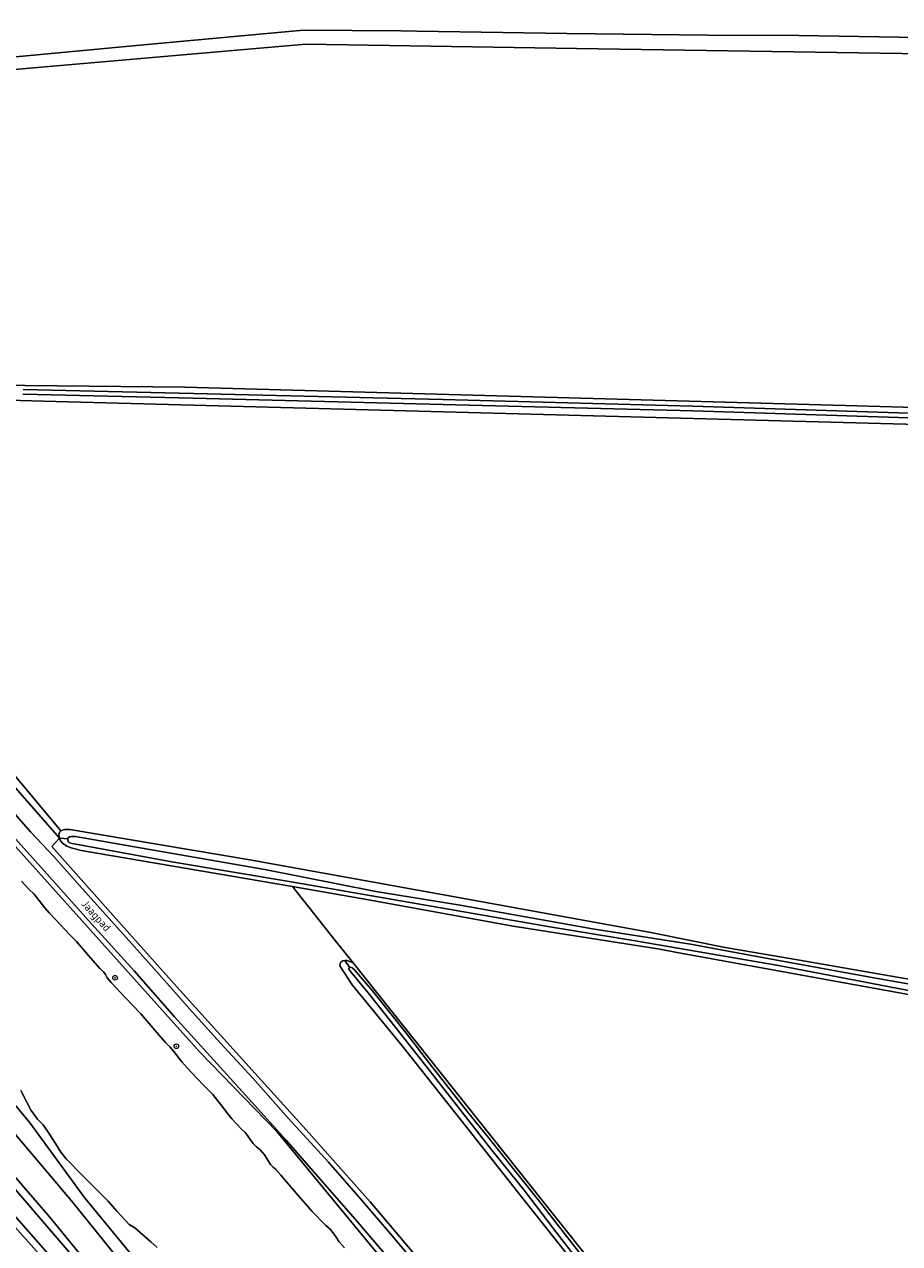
# Model space of a CAD drawing. Header units: metres. Extents: x 152610 to 160096, y 456114 to 462495.
# Tile 885 of 938: x 158071 to 158220, y 461864 to 462071. Entities that reach past the tile are written whole.
import ezdxf
from ezdxf.enums import TextEntityAlignment as Align

# ---------------------------------------------------------------- set-up
doc = ezdxf.new("R2010")
doc.units = ezdxf.units.M
doc.header["$LTSCALE"] = 0.5
doc.layers.get('0').update_dxf_attribs({"linetype": 'CONTINUOUS'})
for name, color, linetype, lineweight in [('B-PV-GR-BEPLANTING_CULTUUR_BOSPLANTSOEN-GV', 251, 'CONTINUOUS', 18), ('B-PV-GR-BOOM-S', 251, 'CONTINUOUS', 25), ('B-PV-GR-BOS_LOOF-GV', 251, 'CONTINUOUS', 13), ('B-PV-GR-GRAS-GV', 251, 'CONTINUOUS', 13), ('B-PV-GR-GROENVOORZIENING-GV', 251, 'CONTINUOUS', 18), ('B-PV-GR-HAAG-GV', 251, 'CONTINUOUS', 13), ('B-PV-GW-TALUD_KRUIN-G', 251, 'CONTINUOUS', 18), ('B-PV-IE-TERREINAFSCHEIDING_KUNSTMATIG_HEKWERK-G', 251, 'IE-TERREINAFSCHEIDING_KUNSTMATIG-SO', 18), ('B-PV-OG-TERREIN_BEGROEID-GV', 251, 'CONTINUOUS', 18), ('B-PV-OG-TERREIN_OEVER-GV', 251, 'CONTINUOUS', 18), ('B-PV-OG-TOPOGRAFIE-T18', 1, 'CONTINUOUS', 18), ('B-PV-OG-WATER_SLOOT-GV', 251, 'CONTINUOUS', 18), ('B-PV-VH-GESLOTENVERHARDING_ASFALT-GV', 251, 'CONTINUOUS', 18), ('B-PV-VH-ONVERHARD_ZAND-GV', 251, 'CONTINUOUS', 18), ('B-PV-VH-OPENVERHARDING_BETONSTRAATSTEEN-GV', 251, 'CONTINUOUS', 18)]:
    doc.layers.add(name, color=color, linetype=linetype, lineweight=lineweight)
doc.styles.add('NLCS-ISO', font='NLCS-ISO.ttf')
doc.styles.add('NLCS-ISO-M750-T18', font='NLCS-ISO.ttf', dxfattribs={"height": 1.35})
doc.linetypes.add('IE-TERREINAFSCHEIDING_KUNSTMATIG-SO', pattern='A,4,[82,NLCS.SHX,S=0.75,R=90,X=0,Y=0],4,-2', length=10)

# ---------------------------------------------------------------- blocks, each defined once
blk = doc.blocks.new('SGR-BOOM_GBKN-SO')
at = {"linetype": 'ByBlock', "lineweight": 18}
h = blk.add_hatch(color=0, dxfattribs=at)
h.dxf.hatch_style = 1
edge = h.paths.add_edge_path()
edge.add_arc((0, 0), 0.25, 0, 360)
at = {"color": 0, "linetype": 'ByBlock', "lineweight": 18}
for radius in [2, 0.25]:
    blk.add_circle((0, 0), radius, dxfattribs=at)
at = {"color": 0, "linetype": 'ByBlock', "lineweight": 18, "style": 'NLCS-ISO'}
blk.add_attdef('SOORT', (2.5, 0), '', height=1.5, dxfattribs=at)

msp = doc.modelspace()

# ---------------------------------------------------------------- linework, layer by layer
at = {"layer": 'B-PV-GR-BEPLANTING_CULTUUR_BOSPLANTSOEN-GV', "flags": 128}
for points in [[(158102.192, 461842.304), (158079.127, 461870.899), (158059.93, 461893.565), (158040.269, 461916.046), (158022.992, 461936.631), (158008.124, 461954.277), (158000, 461963.785), (157996.842, 461967.471), (157983.405, 461982.761), (157979.462, 461986.536), (157970.583, 461994.253), (157975.762, 461984.024), (157979.003, 461980.338), (157993.114, 461963.723), (158000, 461955.341), (158018.194, 461933.902), (158036.55, 461912.71), (158056.335, 461890.298), (158075.374, 461868.195), (158093.631, 461845.89)], [(158059.93, 461893.565), (158079.127, 461870.899), (158102.192, 461842.304)], [(158096.206, 461853.374), (158081.277, 461871.554), (158072.093, 461884.119), (158063.443, 461894.545)]]:
    msp.add_lwpolyline(points, dxfattribs=at)
at = {"layer": 'B-PV-GR-BOS_LOOF-GV', "flags": 128}
msp.add_lwpolyline([(158166.933, 461857.2), (158155.752, 461871.295), (158146.252, 461883.391), (158135.279, 461897.219), (158126.778, 461907.62), (158124.703, 461910.826), (158124.722, 461911.14), (158124.847, 461911.443), (158125.168, 461911.679), (158125.513, 461911.708), (158125.935, 461911.742), (158126.943, 461911.33), (158123.907, 461915.144), (158116.629, 461924.291), (158080.769, 461930.412), (158079.052, 461930.822), (158078.346, 461931.121), (158077.582, 461931.634), (158077.162, 461932.205), (158077.102, 461932.492), (158075.801, 461931.056), (158086.193, 461919.361), (158097.508, 461906.685), (158110.297, 461892.549), (158119.464, 461882.431), (158129.832, 461870.778), (158140.677, 461857.895)], dxfattribs=at)
at = {"layer": 'B-PV-GR-GRAS-GV', "flags": 128}
for points in [[(158223.777, 462065.637), (158164.866, 462066.556), (158118.89, 462067.274), (158065.486, 462062.649), (158060.947, 462061.394), (158060.286, 462063.394), (158065.398, 462064.758), (158090.164, 462067.054), (158112.889, 462069.161), (158118.484, 462069.68), (158135.052, 462069.537), (158137.756, 462069.514), (158163.208, 462069.109), (158187.127, 462068.813), (158202.579, 462068.749), (158219.565, 462068.469), (158240.864, 462067.703)], [(158043.188, 462009.475), (158071.248, 462009.336), (158098.361, 462009.057), (158212.522, 462005.891), (158364.74, 462001.448)], [(158324.726, 462000), (158074.366, 462006.688), (158060.421, 462007.06)], [(158062.091, 461951.945), (158077.339, 461933.76), (158077.951, 461933.966), (158078.829, 461933.945), (158109.412, 461928.813), (158146.057, 461922.173), (158177.487, 461916.45), (158190.115, 461913.938), (158202.696, 461911.768), (158225.78, 461907.787)], [(158242.706, 461902.067), (158181.604, 461913.158), (158178.988, 461913.646), (158154.117, 461917.571), (158130.508, 461921.835), (158116.629, 461924.291), (158123.907, 461915.144), (158126.943, 461911.33), (158294.313, 461701.002)]]:
    msp.add_lwpolyline(points, dxfattribs=at)
at = {"layer": 'B-PV-GR-GROENVOORZIENING-GV', "flags": 128}
msp.add_lwpolyline([(158058.05, 461954.173), (158077.102, 461932.492), (158076.998, 461932.989), (158077.1, 461933.499), (158077.339, 461933.76), (158062.091, 461951.945)], dxfattribs=at)
at = {"layer": 'B-PV-GR-HAAG-GV', "flags": 128}
msp.add_lwpolyline([(158058.05, 461954.173), (158077.102, 461932.492), (158076.998, 461932.989), (158077.1, 461933.499), (158077.339, 461933.76), (158062.091, 461951.945)], dxfattribs=at)
at = {"layer": 'B-PV-GW-TALUD_KRUIN-G', "flags": 128}
msp.add_lwpolyline([(157970.583, 461994.253), (157979.462, 461986.536), (157983.405, 461982.761), (157996.842, 461967.471), (158000, 461963.785), (158008.124, 461954.277), (158022.992, 461936.631), (158040.269, 461916.046), (158059.93, 461893.565), (158079.127, 461870.899), (158102.192, 461842.304), (158113.292, 461828.694), (158135.3, 461802.41), (158175.801, 461750), (158251.787, 461651.666)], dxfattribs=at)
at = {"layer": 'B-PV-IE-TERREINAFSCHEIDING_KUNSTMATIG_HEKWERK-G', "flags": 128}
msp.add_lwpolyline([(158075.801, 461931.056), (158086.193, 461919.362), (158097.508, 461906.685), (158110.296, 461892.549), (158119.464, 461882.431), (158129.831, 461870.778), (158140.677, 461857.895), (158149.107, 461847.333), (158157.802, 461836.392), (158166.758, 461825.057), (158175.886, 461813.591), (158184.286, 461803.007), (158193.448, 461791.232), (158202.115, 461780.581), (158211.846, 461768.271), (158220.228, 461757.55), (158229.562, 461745.751), (158240.655, 461731.977), (158249.592, 461720.571), (158258.217, 461709.665), (158267.516, 461697.949), (158276.869, 461686.465), (158285.89, 461674.947), (158289.629, 461670.442), (158293.405, 461666.276), (158296.62, 461663.12), (158300.544, 461659.144), (158304.038, 461656.094), (158307.781, 461652.884), (158312.862, 461648.459), (158316.553, 461645.581), (158320.948, 461642.262), (158326.713, 461638.286), (158332.159, 461634.726), (158337.373, 461631.209), (158344.29, 461627.236), (158351.906, 461622.874), (158359.66, 461618.97), (158368.666, 461614.878), (158375.544, 461611.95), (158384.433, 461608.511), (158393.099, 461605.762), (158401.546, 461603.316), (158410.782, 461601.028), (158418.964, 461599.36), (158426.779, 461598.204), (158436.957, 461596.881)], dxfattribs=at)
at = {"layer": 'B-PV-OG-TERREIN_BEGROEID-GV', "flags": 128}
for points in [[(158140.677, 461857.895), (158129.832, 461870.778), (158119.464, 461882.431), (158110.297, 461892.549), (158097.508, 461906.685), (158086.193, 461919.361), (158075.801, 461931.056), (158077.102, 461932.492), (158058.05, 461954.173), (158043.193, 461971.769), (158029.021, 461988.141), (158018.5, 462000.014), (158010.726, 462007.551), (158000, 462017.357), (157992.842, 462023.924), (157987.771, 462028.75), (157975.523, 462037.66), (157962.94, 462045.952), (157952.142, 462052.42), (157939.486, 462059.118), (157928.992, 462064.256), (157926.275, 462065.307), (157915.841, 462069.34), (157898.93, 462074.972)], [(158063.193, 461938.23), (158086.77, 461911.933), (158100.95, 461896.124), (158113.986, 461882.672), (158129.636, 461863.665), (158142.673, 461848)], [(158137.742, 461855.544), (158127.665, 461867.369), (158115.499, 461881.253), (158106.036, 461891.752), (158096.638, 461902.167), (158089.786, 461909.987), (158082.039, 461918.522), (158075.441, 461925.879), (158063.723, 461938.895)], [(158068.299, 461937.955), (158072.193, 461933.553), (158076.144, 461929.398), (158080.482, 461924.456), (158083.908, 461920.582), (158088.424, 461915.606), (158093.622, 461909.803), (158099.614, 461902.998), (158104.443, 461897.7), (158109.903, 461891.719), (158115.951, 461884.913), (158122.742, 461877.503), (158128.168, 461871.245), (158133.304, 461865.321), (158138.111, 461859.584)], [(158093.631, 461845.89), (158075.374, 461868.195), (158056.335, 461890.298)], [(158075.562, 461861.467), (158060.199, 461878.821)], [(158064.275, 461878.95), (158079.411, 461861.418)], [(158069.043, 461867.006), (158073.613, 461861.893)], [(158073.613, 461861.893), (158069.043, 461867.006)]]:
    msp.add_lwpolyline(points, dxfattribs=at)
at = {"layer": 'B-PV-OG-TERREIN_OEVER-GV', "flags": 128}
for points in [[(158364.74, 462001.448), (158212.522, 462005.891), (158098.361, 462009.057), (158071.248, 462009.336), (158043.188, 462009.475)], [(158070.902, 462008.688), (158099.814, 462007.983), (158142.156, 462006.937), (158184.602, 462005.847), (158224.718, 462004.538)], [(158060.421, 462007.06), (158074.366, 462006.688), (158324.726, 462000)], [(158224.693, 462003.739), (158184.578, 462005.047), (158142.136, 462006.137), (158099.794, 462007.183), (158070.893, 462007.888)], [(158142.673, 461848), (158129.636, 461863.665), (158113.986, 461882.672), (158100.95, 461896.124), (158086.77, 461911.933), (158063.193, 461938.23)], [(158225.78, 461907.787), (158202.696, 461911.768), (158190.115, 461913.938), (158177.487, 461916.45), (158146.057, 461922.173), (158109.412, 461928.813), (158078.829, 461933.945), (158077.951, 461933.966), (158077.339, 461933.76), (158077.1, 461933.499), (158076.998, 461932.989), (158077.102, 461932.492), (158078.496, 461932.36), (158078.481, 461932.482), (158078.764, 461932.714), (158079.145, 461932.784), (158079.78, 461932.765), (158090.81, 461930.863), (158111.946, 461927.188), (158130.772, 461923.437), (158145.126, 461921.116), (158167.549, 461917.117), (158184.194, 461914.511), (158192.15, 461913.011), (158198.577, 461911.859), (158215.339, 461908.772), (158226.565, 461906.811)], [(158223.896, 461906.134), (158199.137, 461910.847), (158175.176, 461914.981), (158160.318, 461917.439), (158139.197, 461921.096), (158116.762, 461925.013), (158096.167, 461928.473), (158078.942, 461931.662), (158078.557, 461931.87), (158078.496, 461932.36), (158077.102, 461932.492), (158077.162, 461932.205), (158077.582, 461931.634), (158078.346, 461931.121), (158079.052, 461930.822), (158080.769, 461930.412), (158116.629, 461924.291), (158130.508, 461921.835), (158154.117, 461917.571), (158178.988, 461913.646), (158181.604, 461913.158), (158242.706, 461902.067)], [(158070.655, 461925.178), (158071.838, 461923.863), (158072.774, 461922.957), (158074.607, 461920.649), (158075.359, 461919.81), (158076.395, 461918.673), (158077.3, 461917.721), (158078.028, 461916.935), (158078.88, 461916.018), (158079.964, 461914.941), (158082.005, 461912.584), (158083.922, 461910.37), (158084.609, 461909.769), (158084.899, 461909.346), (158085.194, 461908.793), (158085.845, 461907.984), (158088.236, 461905.442), (158090.894, 461902.645), (158093.965, 461899.092), (158095.083, 461897.813), (158095.871, 461897.021), (158096.51, 461896.259), (158097.054, 461895.533), (158097.852, 461894.492), (158098.74, 461893.48), (158100.338, 461891.796), (158101.771, 461890.355), (158103.097, 461888.968), (158103.925, 461887.945), (158104.836, 461886.85), (158105.463, 461885.975), (158106.35, 461884.863), (158107.196, 461883.922), (158107.948, 461883.172), (158108.593, 461882.541), (158109.001, 461882.023), (158109.327, 461881.512), (158109.983, 461880.679), (158110.551, 461880.072), (158111.138, 461879.601), (158111.907, 461878.709), (158112.279, 461878.102), (158112.935, 461877.109), (158113.385, 461876.633), (158113.788, 461876.234), (158114.658, 461875.252), (158115.611, 461874.174), (158117.338, 461872.145), (158119.953, 461869.092), (158122.28, 461866.723), (158123.02, 461866.127), (158123.671, 461865.342), (158124.067, 461864.747), (158124.54, 461863.95), (158125.469, 461862.915)], [(158166.612, 461858.873), (158161.017, 461866.096), (158155.995, 461872.709), (158150.505, 461879.507), (158144.354, 461887.337), (158139.882, 461893.072), (158134.215, 461900.248), (158129.479, 461906.227), (158126.56, 461909.786), (158126.199, 461910.259), (158126.214, 461910.431), (158126.377, 461910.523), (158125.513, 461911.708), (158125.168, 461911.679), (158124.847, 461911.443), (158124.722, 461911.14), (158124.703, 461910.826), (158126.778, 461907.62), (158135.279, 461897.219), (158146.252, 461883.391), (158155.752, 461871.295), (158166.933, 461857.2)], [(158294.313, 461701.002), (158126.943, 461911.33), (158125.935, 461911.742), (158125.513, 461911.708), (158126.377, 461910.523), (158126.464, 461910.573), (158126.778, 461910.495), (158127.181, 461910.143), (158130.249, 461906.561), (158135.993, 461899.337), (158139.722, 461894.441), (158146.339, 461886.052), (158149.802, 461881.786), (158156.313, 461873.664), (158158.806, 461870.543), (158165.736, 461861.607)], [(158063.443, 461894.545), (158072.093, 461884.119), (158081.277, 461871.554), (158096.206, 461853.374)], [(158093.661, 461862.987), (158092.613, 461863.963), (158089.865, 461866.316), (158088.929, 461866.894), (158086.81, 461869.174), (158085.336, 461870.841), (158083.371, 461872.87), (158080.589, 461875.591), (158078.63, 461877.639), (158078.227, 461878.056), (158077.298, 461879.192), (158076.388, 461880.667), (158075.277, 461882.41), (158074.307, 461883.796), (158073.343, 461884.796), (158072.302, 461886.241), (158071.516, 461887.65), (158070.548, 461889.63)]]:
    msp.add_lwpolyline(points, dxfattribs=at)
at = {"layer": 'B-PV-OG-WATER_SLOOT-GV', "flags": 128}
for points in [[(158224.718, 462004.538), (158184.602, 462005.847), (158142.156, 462006.937), (158099.814, 462007.983), (158070.902, 462008.688)], [(158070.893, 462007.888), (158099.794, 462007.183), (158142.136, 462006.137), (158184.578, 462005.047), (158224.693, 462003.739)], [(158226.565, 461906.811), (158215.339, 461908.772), (158198.577, 461911.859), (158192.15, 461913.011), (158184.194, 461914.511), (158167.549, 461917.117), (158145.126, 461921.116), (158130.772, 461923.437), (158111.946, 461927.188), (158090.81, 461930.863), (158079.78, 461932.765), (158079.145, 461932.784), (158078.764, 461932.714), (158078.481, 461932.482), (158078.496, 461932.36), (158078.557, 461931.87), (158078.942, 461931.662), (158096.167, 461928.473), (158116.762, 461925.013), (158139.197, 461921.096), (158160.318, 461917.439), (158175.176, 461914.981), (158199.137, 461910.847), (158223.896, 461906.134)], [(158125.469, 461862.915), (158124.54, 461863.95), (158124.067, 461864.747), (158123.671, 461865.342), (158123.02, 461866.127), (158122.28, 461866.723), (158119.953, 461869.092), (158117.338, 461872.145), (158115.611, 461874.174), (158114.658, 461875.252), (158113.788, 461876.234), (158113.385, 461876.633), (158112.935, 461877.109), (158112.279, 461878.102), (158111.907, 461878.709), (158111.138, 461879.601), (158110.551, 461880.072), (158109.983, 461880.679), (158109.327, 461881.512), (158109.001, 461882.023), (158108.593, 461882.541), (158107.948, 461883.172), (158107.196, 461883.922), (158106.35, 461884.863), (158105.463, 461885.975), (158104.836, 461886.85), (158103.925, 461887.945), (158103.097, 461888.968), (158101.771, 461890.355), (158100.338, 461891.796), (158098.74, 461893.48), (158097.852, 461894.492), (158097.054, 461895.533), (158096.51, 461896.259), (158095.871, 461897.021), (158095.083, 461897.813), (158093.965, 461899.092), (158090.894, 461902.645), (158088.236, 461905.442), (158085.845, 461907.984), (158085.194, 461908.793), (158084.899, 461909.346), (158084.609, 461909.769), (158083.922, 461910.37), (158082.005, 461912.584), (158079.964, 461914.941), (158078.88, 461916.018), (158078.028, 461916.935), (158077.3, 461917.721), (158076.395, 461918.673), (158075.359, 461919.81), (158074.607, 461920.649), (158072.774, 461922.957), (158071.838, 461923.863), (158070.655, 461925.178)], [(158165.736, 461861.607), (158158.806, 461870.543), (158156.313, 461873.664), (158149.802, 461881.786), (158146.339, 461886.052), (158139.722, 461894.441), (158135.993, 461899.337), (158130.249, 461906.561), (158127.181, 461910.143), (158126.778, 461910.495), (158126.464, 461910.573), (158126.377, 461910.523), (158126.214, 461910.431), (158126.199, 461910.259), (158126.56, 461909.786), (158129.479, 461906.227), (158134.215, 461900.248), (158139.882, 461893.072), (158144.354, 461887.337), (158150.505, 461879.507), (158155.995, 461872.709), (158161.017, 461866.096), (158166.612, 461858.873)], [(158070.548, 461889.63), (158071.516, 461887.65), (158072.302, 461886.241), (158073.343, 461884.796), (158074.307, 461883.796), (158075.277, 461882.41), (158076.388, 461880.667), (158077.298, 461879.192), (158078.227, 461878.056), (158078.63, 461877.639), (158080.589, 461875.591), (158083.371, 461872.87), (158085.336, 461870.841), (158086.81, 461869.174), (158088.929, 461866.894), (158089.865, 461866.316), (158092.613, 461863.963), (158093.661, 461862.987)]]:
    msp.add_lwpolyline(points, dxfattribs=at)
at = {"layer": 'B-PV-VH-GESLOTENVERHARDING_ASFALT-GV', "flags": 128}
for points in [[(158063.723, 461938.895), (158075.441, 461925.879), (158082.039, 461918.522), (158089.786, 461909.987), (158096.638, 461902.167), (158106.036, 461891.752), (158115.499, 461881.253), (158127.665, 461867.369), (158137.742, 461855.544)], [(158138.111, 461859.584), (158133.304, 461865.321), (158128.168, 461871.245), (158122.742, 461877.503), (158115.951, 461884.913), (158109.903, 461891.719), (158104.443, 461897.7), (158099.614, 461902.998), (158093.622, 461909.803), (158088.424, 461915.606), (158083.908, 461920.582), (158080.482, 461924.456), (158076.144, 461929.398), (158072.193, 461933.553), (158068.299, 461937.955)]]:
    msp.add_lwpolyline(points, dxfattribs=at)
at = {"layer": 'B-PV-VH-ONVERHARD_ZAND-GV', "flags": 128}
for points in [[(158060.199, 461878.821), (158075.562, 461861.467)], [(158079.411, 461861.418), (158064.275, 461878.95)]]:
    msp.add_lwpolyline(points, dxfattribs=at)
at = {"layer": 'B-PV-VH-OPENVERHARDING_BETONSTRAATSTEEN-GV', "flags": 128}
msp.add_lwpolyline([(158240.864, 462067.703), (158219.565, 462068.469), (158202.579, 462068.749), (158187.127, 462068.813), (158163.208, 462069.109), (158137.756, 462069.514), (158135.052, 462069.537), (158118.484, 462069.68), (158112.889, 462069.161), (158090.164, 462067.054), (158065.398, 462064.758), (158060.286, 462063.394), (158060.947, 462061.394), (158065.486, 462062.649), (158118.89, 462067.274), (158164.866, 462066.556), (158223.777, 462065.637)], dxfattribs=at)

# ---------------------------------------------------------------- block references
at = {"layer": 'B-PV-GR-BOOM-S', "xscale": 0.2, "yscale": 0.2, "zscale": 0.2}
for p in [(158086.515, 461908.784), (158096.931, 461897.157)]:
    msp.add_blockref('SGR-BOOM_GBKN-SO', p, dxfattribs=at)

# ---------------------------------------------------------------- texts
at = {"layer": 'B-PV-OG-TOPOGRAFIE-T18', "style": 'NLCS-ISO-M750-T18'}
msp.add_text('Jaagpad', height=1.35, rotation=311.9, dxfattribs=at).set_placement((158083.178, 461919.208), align=Align.MIDDLE)

doc.saveas('drawing.dxf')
